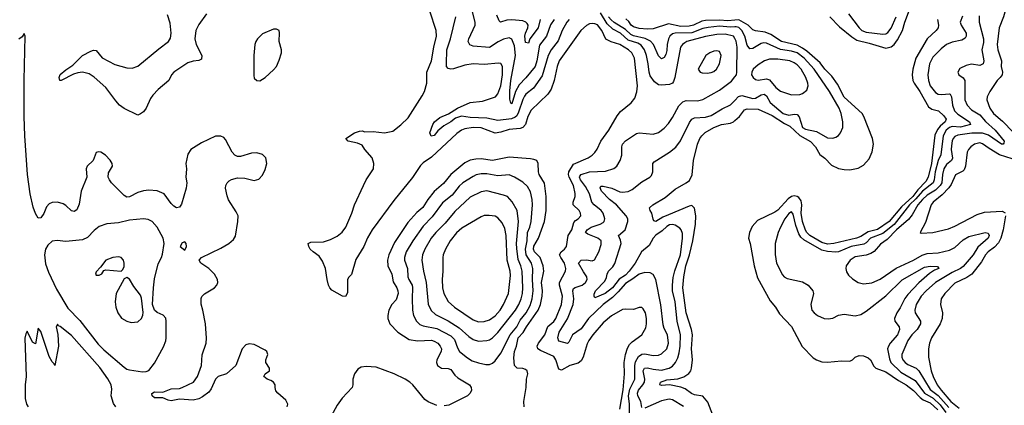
# Model space of a CAD drawing. Header units: inches. Extents: x 1682530 to 1839546, y 640742 to 791647.
# Tile 788 of 923: x 1754837 to 1761946, y 756442 to 759229. Entities that reach past the tile are written whole.
import ezdxf

# ---------------------------------------------------------------- set-up
doc = ezdxf.new("R2010")
doc.units = ezdxf.units.IN
doc.header["$MEASUREMENT"] = 0
doc.layers.add('B7755', color=7, linetype='Continuous')
doc.layers.add('B7765', color=7, linetype='Continuous')

msp = doc.modelspace()

# ---------------------------------------------------------------- linework, layer by layer
at = {"layer": 'B7755', "color": 5}
for points, elevation in [([(1756185.8, 759270), (1756130, 759194.3), (1756109.4, 759150), (1756101.7, 759090), (1756112, 759050), (1756152.3, 758970), (1756150, 758943.7), (1756130, 758934.3), (1756090, 758929.8), (1756050, 758917), (1755950.3, 758850), (1755933.8, 758830), (1755912.6, 758790), (1755836.3, 758723.7), (1755797.9, 758682.1), (1755781.6, 758658.4), (1755750, 758589.8), (1755730, 758562.8), (1755710, 758547.1), (1755690, 758539.6), (1755590, 758585.5), (1755558.5, 758610), (1755530, 758640.9), (1755457.9, 758737.9), (1755374.3, 758814.3), (1755338, 758838), (1755290, 758848.8), (1755256.4, 758843.6), (1755224.3, 758835.7), (1755136.3, 758790), (1755127.1, 758790), (1755121.8, 758810), (1755130, 758832.8), (1755170, 758867), (1755219.7, 758900.3), (1755289.8, 758970), (1755350, 759001.1), (1755370, 759007.7), (1755390, 759006.7), (1755432.7, 758952.7), (1755524, 758904), (1755610, 758880.7), (1755650, 758878.3), (1755690, 758892.3), (1755841.6, 759018.4), (1755910.6, 759070), (1755924.6, 759095.4), (1755931.4, 759130), (1755923, 759203), (1755903.4, 759263.4)], 680), ([(1759170, 756414.3), (1759194, 756554), (1759204.5, 756670), (1759202.1, 756750), (1759211.3, 756808.7), (1759226, 756854), (1759240, 756880), (1759260.2, 756899.8), (1759328.5, 756950), (1759357.4, 757002.6), (1759363.7, 757030), (1759363.2, 757070), (1759354.4, 757110), (1759339.4, 757139.4), (1759330, 757149.7), (1759310, 757149.7), (1759270, 757135.3), (1759210, 757137.6), (1759190, 757133.8), (1759110, 757088.8), (1759050, 757036.8), (1758975.5, 756950), (1758947.2, 756910), (1758933.2, 756886.8), (1758905.1, 756790), (1758890, 756763.2), (1758870, 756746.6), (1758810, 756728.6), (1758750, 756695), (1758730, 756704), (1758707.5, 756770), (1758693.5, 756793.5), (1758597.2, 756837.2), (1758579.3, 756850), (1758573.2, 756870), (1758582.6, 756890), (1758627.6, 756950), (1758649.5, 757010.5), (1758693, 757047), (1758708.7, 757070), (1758748.7, 757170), (1758755.2, 757230), (1758735.1, 757310), (1758734.6, 757330), (1758778.4, 757410), (1758779.7, 757430), (1758769.5, 757470), (1758743.4, 757510), (1758735.6, 757530), (1758745.5, 757550), (1758771.2, 757570), (1758785.6, 757590), (1758798.2, 757670), (1758822.5, 757710), (1758838.2, 757761.8), (1758850, 757777.6), (1758869.8, 757790), (1758887.8, 757810), (1758887.4, 757830), (1758876.2, 757850), (1758834.3, 757890), (1758832.4, 757910), (1758847.2, 757950), (1758848.7, 757971.3), (1758834.9, 758030), (1758804.4, 758090), (1758799.7, 758110), (1758802.1, 758130), (1758835.5, 758184.5), (1758941.1, 758230), (1758970.9, 758249.1), (1758990, 758269.1), (1759007.5, 758292.5), (1759032.7, 758350), (1759090.8, 758429.2), (1759150, 758532.8), (1759175.8, 758564.2), (1759251.5, 758628.5), (1759277.5, 758662.5), (1759293.1, 758706.9), (1759297, 758750), (1759275.4, 758950), (1759256.1, 758990), (1759233, 759010), (1759170, 759049.9), (1759107.3, 759067.3), (1759070, 759088.4), (1759040.9, 759150), (1759010, 759190.5), (1758990, 759199.5), (1758970, 759202), (1758950, 759197.7), (1758930, 759187.4), (1758888.5, 759150), (1758732.7, 758930), (1758717.1, 758890), (1758696.8, 758790), (1758674.1, 758725.9), (1758649.7, 758690.3), (1758530, 758575.7), (1758505, 758530), (1758489, 758471), (1758470.7, 758449.3), (1758450, 758443), (1758370, 758434.4), (1758310, 758415.5), (1758270, 758409.4), (1758170, 758446.6), (1758110, 758449.4), (1758050, 758440.2), (1758025.8, 758430), (1757993, 758407), (1757810, 758233.8), (1757750, 758193.3), (1757730, 758174.5), (1757673, 758087), (1757537.3, 757922.7), (1757381.3, 757710), (1757348.1, 757651.9), (1757322.3, 757590), (1757264.8, 757495.2), (1757233.1, 757386.9), (1757212.7, 757367.3), (1757202.6, 757350), (1757204.4, 757255.6), (1757190, 757227), (1757166.6, 757230), (1757090, 757273.3), (1757076.9, 757290), (1757066.3, 757310), (1757056, 757350), (1757044.7, 757430), (1757024.4, 757484.4), (1756999.4, 757519.4), (1756954.7, 757550), (1756934, 757570), (1756923.5, 757590), (1756920.9, 757610), (1756939.6, 757620.4), (1757030, 757623.8), (1757080.7, 757639.3), (1757130, 757663), (1757165.9, 757694.1), (1757191.7, 757730), (1757235.9, 757830), (1757255, 757890), (1757319.5, 758030), (1757339.3, 758070), (1757390.4, 758150), (1757394.4, 758190), (1757381.1, 758230), (1757328.4, 758290), (1757310, 758321.6), (1757277, 758337), (1757209, 758350), (1757192.7, 758370), (1757255.1, 758410), (1757290, 758423.7), (1757310, 758424.4), (1757330, 758418), (1757390, 758421.5), (1757470, 758410.2), (1757530, 758424), (1757590, 758469.1), (1757641.9, 758518.1), (1757742.9, 758677.1), (1757759.3, 758710), (1757776.1, 758770), (1757775.8, 758850), (1757811, 758930), (1757826.1, 759030), (1757845.2, 759110), (1757843.8, 759150), (1757797.2, 759290)], 680), ([(1758695.4, 759230), (1758670, 759190.8), (1758641, 759110), (1758590, 759043.9), (1758572, 758930), (1758557.7, 758890), (1758492.1, 758807.9), (1758442.8, 758757.2), (1758416.6, 758710), (1758390, 758620.7), (1758384.2, 758624.2), (1758375.1, 758655.1), (1758375, 758715), (1758383.3, 758790), (1758416.7, 758970), (1758410, 759038.9), (1758390, 759088.8), (1758370, 759097.7), (1758330, 759087.9), (1758291.4, 759068.6), (1758230, 759028.1), (1758110, 759036.1), (1758087, 759047), (1758075.7, 759070), (1758079.8, 759090), (1758125.8, 759190), (1758125.8, 759210), (1758106.4, 759286.4)], 640), ([(1758595.9, 759230), (1758580.5, 759170), (1758521.1, 759090), (1758510, 759059.5), (1758490, 759062.7), (1758484.1, 759110), (1758488, 759132), (1758504.9, 759170), (1758508.2, 759190), (1758501.1, 759201.1), (1758491.6, 759211.6), (1758470, 759219.2), (1758390, 759228.5), (1758355.2, 759224.8), (1758309.4, 759210), (1758300.1, 759220.1), (1758281.3, 759261.3)], 620), ([(1760000, 759091.7), (1759990, 759109), (1759930, 759124.7), (1759870, 759121.6), (1759790, 759106.9), (1759654.9, 759070), (1759638.5, 759061.5), (1759622.8, 759050), (1759609.4, 759030), (1759568.2, 758811.8), (1759558.4, 758781.6), (1759549.5, 758770.5), (1759530, 758761.2), (1759470, 758755.9), (1759450, 758758.7), (1759419.5, 758779.5), (1759390, 758821.7), (1759380.9, 758850), (1759375.6, 758910), (1759363.8, 758970), (1759347.6, 759010), (1759324, 759044), (1759299, 759059), (1759230, 759080.6), (1759174.6, 759130), (1759120.4, 759160.4), (1759079.5, 759199.5), (1759030, 759277.5)], 660), ([(1758804.8, 759230), (1758786.8, 759210), (1758753.1, 759150), (1758724.1, 759075.9), (1758674.8, 759010), (1758652.3, 758970), (1758610, 758823.5), (1758546.6, 758733.4), (1758492.4, 758690), (1758483, 758677), (1758469, 758651), (1758439, 758561), (1758425.3, 758534.7), (1758415.2, 758524.8), (1758387, 758513), (1758290, 758500.9), (1758210, 758516.5), (1758090, 758521.2), (1758028, 758532), (1757983.9, 758516.1), (1757950, 758489.4), (1757899.1, 758460.9), (1757855, 758425), (1757830, 758392.7), (1757807.2, 758387.2), (1757799.3, 758410), (1757819.7, 758470), (1757831.3, 758490), (1757870, 758522), (1757932.8, 758547.2), (1757998, 758590), (1758090, 758629.1), (1758179.5, 758640.5), (1758271.5, 758670), (1758290, 758691.6), (1758310.8, 758750), (1758323.2, 758830), (1758322.7, 758890), (1758311.8, 758911.8), (1758295.1, 758915.1), (1758190, 758904.7), (1758110, 758910.5), (1758050, 758900.2), (1757970, 758873.6), (1757950, 758869.9), (1757930, 758875.6), (1757919.8, 758890), (1757917.6, 758910), (1757919.9, 759010), (1757946.9, 759090), (1757985.4, 759250)], 660), ([(1760000, 759177.1), (1759970, 759174.6), (1759890, 759180.6), (1759807.9, 759172.1), (1759770, 759165.3), (1759690, 759133.1), (1759570.1, 759129.9), (1759550, 759125.6), (1759531.2, 759110), (1759520.7, 759090), (1759510.9, 759050), (1759510, 759006), (1759502, 758978), (1759490, 758955.6), (1759470, 758944.5), (1759450, 758967.2), (1759413.1, 759050), (1759392.8, 759072.8), (1759353, 759093), (1759270, 759111.6), (1759250, 759121), (1759210, 759157.1), (1759130, 759207.3), (1759106.8, 759226.8), (1759089.4, 759250)], 640), ([(1760000, 759224.1), (1759950, 759219.6), (1759890, 759224.2), (1759790, 759223), (1759762, 759218), (1759702.4, 759190), (1759670, 759182), (1759610, 759179.9), (1759522.6, 759197.4), (1759410, 759162.3), (1759370, 759159.3), (1759310, 759164.3), (1759270, 759175.7), (1759250.9, 759190), (1759235.1, 759215.1), (1759214.6, 759234.6)], 620), ([(1756767.8, 756430), (1756772.1, 756450), (1756758.6, 756478.6), (1756699.6, 756530), (1756687.3, 756547.2), (1756680.5, 756570), (1756680.5, 756590), (1756669.8, 756609.7), (1756650, 756622), (1756622.7, 756630), (1756599.3, 756650), (1756609.3, 756670), (1756640.9, 756690), (1756639.5, 756710), (1756614.5, 756750), (1756613.6, 756770), (1756628.6, 756810), (1756620.3, 756830), (1756610, 756840.9), (1756530, 756882), (1756494.8, 756885.2), (1756470, 756879.7), (1756444, 756850), (1756398.4, 756730), (1756330, 756668.4), (1756270, 756649.7), (1756250, 756629.7), (1756218.3, 756561.7), (1756202.2, 756537.8), (1756157.7, 756502.3), (1756130, 756488.6), (1756090, 756479.3), (1755990, 756485.8), (1755930, 756475.1), (1755910, 756478), (1755870, 756494.7), (1755810, 756495.8), (1755793.3, 756510), (1755791.9, 756528.1), (1755810, 756538), (1755870, 756536.8), (1755930, 756560.7), (1755990, 756563), (1756010, 756569.6), (1756091, 756609), (1756121.4, 756650), (1756150.7, 756730), (1756154.6, 756805.4), (1756183.1, 756890), (1756186.6, 756926.6), (1756178.4, 757030), (1756160.3, 757130), (1756147.9, 757172.1), (1756146.6, 757213.4), (1756151.9, 757228.1), (1756170, 757248.2), (1756244.2, 757290), (1756259.7, 757310), (1756266.6, 757330), (1756265.4, 757350), (1756242.3, 757390), (1756203.1, 757430), (1756144.7, 757470), (1756133.7, 757490), (1756149.4, 757510.6), (1756290, 757578), (1756346.9, 757610), (1756380.9, 757639.1), (1756395.6, 757664.4), (1756412.8, 757770), (1756413.3, 757810), (1756401, 757841), (1756345.6, 757925.6), (1756335.1, 757955.1), (1756322.5, 758010), (1756324.8, 758030), (1756335.6, 758050), (1756350, 758064.4), (1756366.9, 758073.1), (1756410, 758084.5), (1756462.8, 758082.8), (1756530, 758067.2), (1756563.7, 758076.3), (1756590, 758106), (1756610, 758146), (1756620.5, 758190), (1756615.1, 758230), (1756590, 758254.7), (1756550, 758266.3), (1756510, 758263.5), (1756430, 758240.5), (1756410, 758239.6), (1756390, 758249.6), (1756370, 758271.8), (1756323.8, 758363.8), (1756310, 758378), (1756290, 758386.6), (1756250, 758386.6), (1756150, 758338), (1756073, 758290), (1756050, 758257.2), (1756037.3, 758190), (1756040.7, 758150), (1756037.1, 758090), (1756042.5, 758050), (1756038.6, 758010), (1756005.5, 757894.5), (1755990, 757872.8), (1755970, 757869.7), (1755950, 757880.3), (1755930, 757899.3), (1755879.8, 757970), (1755830, 757990.6), (1755770, 757995.3), (1755730, 757992.5), (1755690, 757980.3), (1755630, 757948), (1755610, 757946), (1755590, 757957.2), (1755500.4, 758050), (1755484, 758070), (1755475.4, 758090), (1755478.9, 758121.1), (1755506.6, 758170), (1755503.7, 758190), (1755490, 758214), (1755455.3, 758250), (1755422, 758270), (1755405.5, 758274.5), (1755390, 758268.7), (1755367.3, 758210), (1755323, 758170), (1755317.1, 758150), (1755322.3, 758090), (1755281.5, 757990), (1755265.5, 757894.5), (1755250, 757855.4), (1755230, 757842.8), (1755210, 757848), (1755170, 757886), (1755150, 757898.5), (1755110, 757909.8), (1755070, 757908.3), (1755050, 757898.3), (1755030, 757876.9), (1755010, 757826.9), (1754990, 757796.4), (1754970, 757793.1), (1754950, 757828.5), (1754934.2, 757874.2), (1754912, 757970), (1754894, 758110), (1754873.2, 758390), (1754868.1, 758530), (1754869.2, 758790.8), (1754877.2, 759110), (1754870, 759128), (1754854.4, 759105.6), (1754830, 759088)], 720), ([(1759240.7, 756370), (1759241.1, 756450), (1759232, 756510), (1759242.8, 756557.2), (1759277.7, 756630), (1759278.4, 756730), (1759284, 756756), (1759305.7, 756794.3), (1759330, 756811.7), (1759350, 756813.8), (1759410, 756801.4), (1759450, 756805.1), (1759470, 756813.7), (1759509, 756850), (1759520.8, 756890), (1759514.5, 756950), (1759490, 756996.3), (1759482.3, 757022.3), (1759467.2, 757167.2), (1759429.8, 757349.8), (1759410, 757387.8), (1759390, 757398.7), (1759350, 757401.3), (1759310, 757389.7), (1759265.2, 757354.8), (1759210, 757321), (1759159.1, 757260.9), (1759118.1, 757221.9), (1759048.7, 757170), (1758944.7, 757070), (1758890, 756994.8), (1758829.5, 756950), (1758802, 756898), (1758791.3, 756888.7), (1758730, 756906.2), (1758721.9, 756930), (1758731.8, 756970), (1758793.1, 757066.9), (1758833.3, 757170), (1758837.3, 757210), (1758829.9, 757270), (1758835.3, 757284.7), (1758847.3, 757292.7), (1758898, 757310), (1758921.2, 757330), (1758933.8, 757350), (1758932.7, 757370), (1758906.7, 757406.7), (1758872, 757470), (1758890, 757490.1), (1758930, 757493), (1758970, 757486.3), (1758987, 757493), (1759018, 757550), (1759035.4, 757604.6), (1759035.3, 757630), (1759012.1, 757650), (1758938.7, 757678.7), (1758923.5, 757690), (1758933.6, 757710), (1758963.1, 757730), (1759029.2, 757750.8), (1759050, 757763.2), (1759057.3, 757770), (1759062.7, 757790), (1759048.8, 757830), (1759034.8, 757850), (1758983.9, 757890), (1758969.2, 757909.2), (1758950.3, 757970), (1758922.2, 758022.2), (1758887.1, 758070), (1758879.6, 758090), (1758882.2, 758097.8), (1758891, 758110), (1758950, 758129.7), (1759066.5, 758133.5), (1759128.1, 758151.9), (1759149, 758171), (1759173.7, 758210), (1759184.2, 758250), (1759185, 758310), (1759189.8, 758330), (1759210, 758352.8), (1759290, 758404.9), (1759308.9, 758411.1), (1759410, 758400.7), (1759450, 758413.6), (1759490, 758444.7), (1759521.3, 758478.7), (1759550, 758521.3), (1759595.1, 758604.9), (1759624.4, 758635.6), (1759650, 758644.3), (1759730, 758642), (1759770, 758650.9), (1759890, 758719.8), (1759975.8, 758784.2), (1760000, 758815.3)], 660), ([(1759330, 756426.6), (1759321.9, 756470), (1759299.9, 756510), (1759297.4, 756530), (1759304.3, 756550), (1759337.4, 756590), (1759348.2, 756610), (1759349.9, 756630), (1759339.3, 756690), (1759348.1, 756710), (1759370, 756712.8), (1759410, 756701.8), (1759470, 756696.2), (1759527.3, 756710), (1759550, 756724.6), (1759572.6, 756750), (1759590, 756785.7), (1759599.5, 756820.5), (1759607, 756870), (1759607.6, 756950), (1759583.3, 757050), (1759569.9, 757189.9), (1759550.3, 757270), (1759549.4, 757310), (1759554.5, 757365.5), (1759566.2, 757413.8), (1759608.6, 757528.6), (1759623.6, 757650), (1759623, 757683), (1759613.3, 757710), (1759602.9, 757722.9), (1759570, 757744.1), (1759550, 757748.2), (1759530, 757745.9), (1759510, 757734.3), (1759476.5, 757703.5), (1759429.9, 757670.1), (1759411, 757650), (1759382.4, 757597.6), (1759327.7, 757550), (1759280.2, 757470), (1759236.6, 757410), (1759210, 757383.3), (1759166.2, 757353.8), (1759117.1, 757290), (1759065.2, 757250), (1758990, 757219.6), (1758983.9, 757230), (1758984.8, 757244.8), (1758995.4, 757270), (1759062.1, 757337.9), (1759075.1, 757364.9), (1759078.4, 757390), (1759087.8, 757410), (1759118.5, 757441.5), (1759133.6, 757466.4), (1759178.9, 757610), (1759175.3, 757635.3), (1759160.4, 757670), (1759209.8, 757710), (1759229, 757770), (1759227.3, 757790), (1759216.5, 757810), (1759145.1, 757890), (1759095.7, 757930), (1759038.4, 757990), (1759027.8, 758012.2), (1759033.4, 758026.6), (1759050, 758026.2), (1759111.4, 758011.4), (1759170, 757984.8), (1759190, 757981), (1759230, 757986), (1759258.8, 758001.2), (1759330, 758056.9), (1759387.6, 758090), (1759397.8, 758102.2), (1759408.4, 758130), (1759407.6, 758190), (1759418, 758202), (1759530, 758271.2), (1759573.8, 758306.2), (1759607.3, 758352.7), (1759673.6, 758486.4), (1759690.8, 758509.2), (1759710, 758520.1), (1759790, 758523.3), (1759830, 758536.2), (1759910, 758584.8), (1759970, 758614.2), (1760000, 758645.5)], 640), ([(1759841.4, 756370), (1759805.3, 756465.3), (1759770, 756507.6), (1759710, 756518.1), (1759688.1, 756528.1), (1759640.8, 756560.8), (1759610, 756571.7), (1759530, 756589.9), (1759470, 756584.2), (1759459.6, 756590), (1759464.7, 756610), (1759510, 756626.4), (1759590, 756633), (1759632.7, 756647.3), (1759669, 756671), (1759683.7, 756690), (1759688.5, 756710), (1759694.7, 756770), (1759687, 756850), (1759694.6, 756950), (1759687.2, 756990), (1759650.4, 757110), (1759624.5, 757290), (1759632.3, 757370), (1759646.7, 757450), (1759674.3, 757530), (1759698.5, 757630), (1759717.4, 757750), (1759719.7, 757810), (1759710, 757867.6), (1759690, 757886), (1759670, 757881.7), (1759520.8, 757819.2), (1759479.6, 757800.4), (1759429.6, 757769.6), (1759416, 757776), (1759410, 757788), (1759401.1, 757830), (1759388.2, 757850), (1759385.1, 757870), (1759409.6, 757890), (1759497.6, 757942.4), (1759570, 758003.6), (1759650, 758048.7), (1759673.3, 758066.7), (1759692.1, 758107.9), (1759701.6, 758210), (1759732.1, 758330), (1759749, 758370), (1759763.5, 758390), (1759786.9, 758413.1), (1759850, 758450.1), (1759905.1, 758470), (1759970, 758480.1), (1759990, 758491.4), (1760000, 758500.3)], 620), ([(1758479.3, 756430), (1758477.7, 756470), (1758495, 756570), (1758495.8, 756630), (1758506.8, 756670), (1758502, 756690), (1758490, 756701), (1758470, 756706.8), (1758430, 756709), (1758410, 756729.7), (1758405.2, 756785.2), (1758408.8, 756830), (1758424, 756870), (1758436.7, 756930), (1758472.5, 756967.5), (1758495.1, 757010), (1758580.3, 757130), (1758596.6, 757170), (1758610.6, 757230), (1758611.9, 757270), (1758603.9, 757330), (1758620.5, 757410), (1758615.7, 757450), (1758594.5, 757510), (1758555, 757550), (1758545.9, 757570), (1758549.3, 757590.7), (1758583.9, 757650), (1758626.7, 757770), (1758637.1, 757850), (1758637.8, 757950), (1758626.8, 758046.8), (1758587.9, 758110), (1758583.1, 758130), (1758581.2, 758190), (1758570, 758209.7), (1758550, 758219.3), (1758524, 758224), (1758370, 758236), (1758250, 758211), (1758170, 758221.9), (1758130, 758221.4), (1758090, 758213.4), (1758050, 758193.9), (1757950.9, 758110), (1757896.3, 758043.7), (1757830, 757987.6), (1757784.1, 757930), (1757748.3, 757871.7), (1757704.5, 757835.5), (1757638.3, 757761.7), (1757542.6, 757617.4), (1757501.4, 757530), (1757493.1, 757490), (1757493.9, 757450), (1757523.1, 757390), (1757533.9, 757333.9), (1757559.5, 757290), (1757567.2, 757270), (1757568.4, 757250), (1757555.5, 757204.5), (1757524.5, 757170), (1757501.6, 757130), (1757494.5, 757090), (1757496, 757070), (1757510.2, 757030), (1757568.3, 756970), (1757650, 756917.7), (1757710, 756907.3), (1757810, 756913.4), (1757830, 756906.4), (1757855.2, 756890), (1757872.8, 756870), (1757881.5, 756850), (1757881.1, 756830), (1757848.2, 756770), (1757846.2, 756750), (1757854, 756730), (1757882, 756710), (1757930, 756707.1), (1757950, 756699.5), (1757979.7, 756659.7), (1758000.4, 756640.4), (1758083.7, 756590), (1758096.9, 756570), (1758098, 756550), (1758090, 756528.4), (1758070, 756509), (1757936.4, 756443.6), (1757902.5, 756437.5)], 720), ([(1755529.8, 756430), (1755514.1, 756454.1), (1755496.5, 756510), (1755502.7, 756557.3), (1755497.4, 756590), (1755473.6, 756633.6), (1755414.7, 756714.7), (1755210, 756945.7), (1755130, 757012.3), (1755116.5, 757016.5), (1755110, 757028), (1755101, 757010), (1755112.8, 756952.8), (1755115.8, 756870), (1755090, 756728.7), (1755083.1, 756743.1), (1755070, 756755.3), (1755050, 756795.3), (1754990, 756975.3), (1754970, 756998), (1754950, 756886), (1754930, 756898), (1754890, 756978), (1754880.7, 756959.3), (1754873.7, 756926.3), (1754882.3, 756650), (1754876.9, 756590), (1754877, 756490), (1754886, 756450), (1754898.5, 756430)], 740), ([(1757850, 756439.5), (1757787.2, 756467.2), (1757762.8, 756482.8), (1757675.8, 756590), (1757653.4, 756610), (1757620.3, 756630), (1757540.4, 756670), (1757410, 756717.2), (1757337.8, 756722.2), (1757303.4, 756716.6), (1757278.2, 756701.8), (1757254.3, 756670), (1757241.1, 756630), (1757243.1, 756590), (1757236.5, 756570), (1757165.9, 756494.1), (1757130, 756442.7), (1757030, 756262.7)], 720), ([(1759630, 756433.7), (1759550, 756480.2), (1759526.6, 756486.6), (1759470, 756473.8), (1759350, 756420.3)], 640)]:
    msp.add_lwpolyline(points, dxfattribs=dict(at, elevation=elevation))
for points, elevation in [([(1756690, 759160.5), (1756670, 759159.7), (1756590, 759127.4), (1756552.7, 759090), (1756540.7, 759070), (1756534.4, 759050), (1756526.9, 758970), (1756526.2, 758826.2), (1756530, 758806), (1756548.1, 758788.1), (1756570, 758787.7), (1756610, 758810.6), (1756670, 758866), (1756690, 758890.6), (1756710, 758934.8), (1756726, 758990), (1756727.3, 759010), (1756710.8, 759070.8), (1756713.8, 759133.8), (1756709.4, 759150)], 720), ([(1759870, 759004.2), (1759850, 759000.3), (1759820.5, 758990), (1759790.4, 758970), (1759736.3, 758870), (1759750.4, 758850.4), (1759765.4, 758845.4), (1759802, 758842), (1759830, 758845.8), (1759850, 758854.4), (1759868.5, 758870), (1759890, 758908.5), (1759901.1, 758970), (1759890, 758998.3)], 680), ([(1758170, 758114.3), (1758133.9, 758106.1), (1758110, 758095.2), (1758037.5, 758050), (1758010, 758024.8), (1757959.9, 757960.1), (1757890, 757905), (1757816.3, 757803.7), (1757750, 757735.9), (1757674.5, 757630), (1757626.3, 757550), (1757614.5, 757510), (1757616.4, 757490), (1757636, 757430), (1757640.4, 757370), (1757646.5, 757350), (1757670.4, 757310.4), (1757673.8, 757293.8), (1757670.1, 757210.1), (1757672.7, 757130), (1757680.5, 757090), (1757702, 757050), (1757726.6, 757026.6), (1757750, 757015.1), (1757850, 756996.8), (1757950, 756944.3), (1757976.4, 756916.4), (1757997, 756857), (1758013.2, 756830), (1758070, 756783.9), (1758103.9, 756763.9), (1758150, 756747.5), (1758203.5, 756736.5), (1758230, 756737.7), (1758250, 756745.7), (1758270, 756764.2), (1758310, 756818), (1758379.1, 756950), (1758425.3, 757010), (1758450, 757057.2), (1758494.5, 757110), (1758522.3, 757162.3), (1758537.6, 757210), (1758544.8, 757270), (1758539.8, 757350), (1758542.8, 757430), (1758532.6, 757470), (1758494.1, 757530), (1758489.9, 757570), (1758500.6, 757630), (1758504, 757690), (1758521.3, 757730), (1758529.5, 757770), (1758539.4, 757890), (1758538, 757930), (1758525.6, 757985.6), (1758502.8, 758022.8), (1758470, 758054.6), (1758410, 758089.8), (1758370, 758106.3), (1758290, 758100.5), (1758210, 758114.2)], 740), ([(1758210, 757991.9), (1758170, 757984.7), (1758090, 757947), (1757978.5, 757841.5), (1757910, 757758.3), (1757841.4, 757690), (1757808.2, 757650), (1757761.6, 757570), (1757746.3, 757530), (1757740.9, 757490), (1757751.6, 757410), (1757771.3, 757330), (1757786.9, 757173.1), (1757806.9, 757126.9), (1757838.8, 757098.8), (1757930, 757052.2), (1758010, 757002.1), (1758079.1, 756939.1), (1758110, 756918), (1758150, 756906.2), (1758210, 756909.4), (1758230, 756915.9), (1758250, 756929.3), (1758290, 756966.7), (1758417.6, 757130), (1758440.7, 757170), (1758457, 757210), (1758467.5, 757250), (1758469.5, 757290), (1758466.1, 757410), (1758456.4, 757450), (1758436.3, 757496.3), (1758425.8, 757574.2), (1758425.1, 757610), (1758439.2, 757770), (1758428.3, 757850), (1758393.2, 757913.2), (1758358.9, 757950), (1758330, 757961.4)], 760), ([(1755730, 757788.7), (1755630, 757780.8), (1755550, 757760.4), (1755466.6, 757753.4), (1755410, 757733), (1755374.9, 757705.1), (1755326.3, 757653.7), (1755290, 757637.4), (1755170, 757625.8), (1755107.7, 757632.3), (1755070, 757627.4), (1755040.4, 757599.6), (1755022, 757570), (1755015.2, 757530), (1755023.4, 757463.4), (1755044.3, 757404.3), (1755101.4, 757281.4), (1755184.6, 757144.6), (1755270, 757053.8), (1755403.7, 756883.7), (1755443.6, 756843.6), (1755590, 756717.6), (1755610, 756703.6), (1755630, 756698.3), (1755723.5, 756683.5), (1755750, 756685.2), (1755770, 756694.3), (1755810, 756746.3), (1755875.8, 756864.1), (1755891.5, 756908.5), (1755894.4, 756930), (1755895.2, 757050), (1755891.3, 757071.3), (1755873.5, 757093.5), (1755830, 757112.5), (1755810, 757128.7), (1755795.5, 757170), (1755801.7, 757290), (1755810, 757355.5), (1755835.9, 757464.1), (1755860.5, 757510), (1755867.2, 757532.8), (1755879.8, 757610), (1755872.8, 757650), (1755829.7, 757730), (1755793.3, 757770), (1755764, 757784)], 740), ([(1758225.5, 757814.5), (1758190, 757812.3), (1758170, 757804.7), (1758030, 757721.2), (1757990, 757687.9), (1757946.2, 757630), (1757910.2, 757570), (1757895.2, 757530), (1757892.6, 757510), (1757892.1, 757410), (1757886.5, 757350), (1757890.1, 757290), (1757899.8, 757250), (1757930, 757191.6), (1757975.8, 757150), (1758110, 757058.7), (1758150, 757045.9), (1758190, 757046.7), (1758230, 757060.1), (1758270, 757088.2), (1758305.6, 757130), (1758329.2, 757170), (1758365.6, 757250), (1758380.4, 757379.6), (1758379, 757410), (1758357.3, 757490), (1758350.4, 757670), (1758340.4, 757720.4), (1758319.5, 757759.5), (1758290, 757796.1), (1758270, 757807.7)], 780), ([(1756030, 757622), (1756010, 757615.1), (1755994.8, 757590), (1756030, 757562), (1756041.2, 757590), (1756039, 757610)], 740), ([(1755550, 757514), (1755510, 757509.5), (1755458.8, 757490), (1755421, 757439), (1755390, 757406), (1755384.7, 757390), (1755390, 757382), (1755410, 757382), (1755430, 757392), (1755444.7, 757415.3), (1755459, 757421), (1755570, 757410.8), (1755580.2, 757419.8), (1755590, 757442), (1755591.3, 757470), (1755586.6, 757490), (1755570, 757509.3)], 760), ([(1755610, 757365.2), (1755590, 757355.3), (1755534, 757250), (1755524.9, 757190), (1755530.3, 757150.3), (1755546, 757110), (1755572.3, 757072.3), (1755610, 757050.7), (1755641.1, 757041.1), (1755690, 757044.9), (1755716, 757070), (1755726.2, 757093.8), (1755728.1, 757111.9), (1755716.6, 757216.6), (1755710, 757237), (1755659.8, 757299.8), (1755630, 757352.7)], 760)]:
    msp.add_lwpolyline(points, close=True, dxfattribs=dict(at, elevation=elevation))
at = {"layer": 'B7765', "color": 5}
for points, elevation in [([(1760685.8, 759250), (1760757.5, 759177.5), (1760844.7, 759104.7), (1760880.7, 759080.7), (1760970, 759058.9), (1761090, 759021.9), (1761130, 759031.7), (1761151.2, 759048.8), (1761176.4, 759083.6), (1761210.6, 759149.4), (1761228.5, 759210), (1761282.3, 759350)], 620), ([(1761973.8, 759370), (1761939.8, 759250), (1761910.2, 759170), (1761896, 759050), (1761900.3, 759010), (1761926.6, 758930), (1761924.6, 758890), (1761933.7, 758850), (1761931.7, 758830), (1761917.6, 758810), (1761894.4, 758790), (1761842.4, 758710), (1761821.6, 758670), (1761821, 758650), (1761841, 758590), (1761867.4, 758550), (1761934.1, 758494.1), (1762010, 758415.1)], 680), ([(1761644.9, 759255.1), (1761628, 759210), (1761634.7, 759190), (1761670.1, 759130), (1761672.2, 759110), (1761664.6, 759095.4), (1761638.6, 759081.4), (1761570, 759065.3), (1761530, 759049.9), (1761490, 759018.6), (1761430, 758957.3), (1761407, 758910), (1761394.3, 758830), (1761398, 758790), (1761411.6, 758750), (1761450, 758702.7), (1761469.6, 758689.6), (1761492.6, 758687.4), (1761550, 758693.1), (1761555.2, 758690), (1761566, 758670), (1761573, 758610), (1761585.9, 758570), (1761610, 758545), (1761694.4, 758490), (1761703.1, 758470), (1761630, 758452.1), (1761570, 758457.2), (1761550, 758449.2), (1761526.3, 758430), (1761504.5, 758390), (1761487.4, 758252.6), (1761468.8, 758210), (1761447.4, 758130), (1761440.5, 758070), (1761432.4, 758050), (1761354.7, 757990), (1761307.2, 757932.8), (1761261.4, 757890), (1761151.7, 757748.3), (1761070, 757684.3), (1760979.1, 757650), (1760950, 757616.7), (1760933.2, 757606.8), (1760840.7, 757590), (1760750, 757552), (1760730, 757548), (1760670, 757552.8), (1760630, 757562.6), (1760498.5, 757638.5), (1760477.5, 757657.5), (1760461.9, 757682), (1760441, 757741), (1760422.8, 757822.8), (1760410, 757838.9), (1760390, 757828.8), (1760361.3, 757790), (1760330.2, 757730), (1760313.6, 757690), (1760292.6, 757610), (1760292.5, 757532.5), (1760302.6, 757470), (1760345.3, 757385.3), (1760358, 757370), (1760377.7, 757357.7), (1760490, 757334.6), (1760530.4, 757310), (1760563.8, 757270), (1760568.4, 757250), (1760548.9, 757170), (1760557.6, 757130), (1760572.7, 757110), (1760597.3, 757090), (1760646, 757070), (1760673.4, 757066.6), (1760707.8, 757072.2), (1760750, 757092.7), (1760790, 757101.3), (1760870, 757088.9), (1760910, 757097.2), (1760950, 757121.3), (1761090, 757233.9), (1761210, 757349), (1761370, 757438.9), (1761410, 757448.4), (1761464.1, 757444.1), (1761474, 757430), (1761441.5, 757418.5), (1761405.1, 757394.9), (1761330, 757326.7), (1761250, 757243.6), (1761227.4, 757212.6), (1761193.7, 757146.3), (1761169.6, 757110), (1761154.6, 757070), (1761155.2, 757050), (1761188.1, 757010), (1761190.7, 756990), (1761174.8, 756950), (1761122.4, 756890), (1761109.5, 756870), (1761103.7, 756850), (1761116.5, 756776.5), (1761128.2, 756750), (1761200.2, 756680.2), (1761302.1, 756622.1), (1761369.2, 756530), (1761433.3, 756493.3), (1761484.4, 756444.4), (1761524.7, 756390)], 640), ([(1761764.6, 759255.4), (1761765.9, 759210), (1761796.3, 759090), (1761796.4, 759063.6), (1761785, 759010), (1761798.1, 758930), (1761793.7, 758910), (1761770, 758896.5), (1761710, 758906.8), (1761670, 758898.2), (1761625.2, 758874.8), (1761610.3, 758850), (1761617.6, 758830), (1761648.6, 758808.6), (1761662, 758790), (1761660.9, 758650), (1761678.9, 758610), (1761710, 758576.4), (1761770, 758540.7), (1761810, 758492.7), (1761879.6, 758430), (1761945, 758350), (1761944.2, 758335.8), (1761939.1, 758330), (1761926.2, 758330), (1761833.3, 758393.3), (1761790, 758408.6), (1761711.7, 758408.3), (1761610, 758392.8), (1761590, 758383.4), (1761577.5, 758370), (1761570, 758352.8), (1761564, 758316), (1761562.1, 758290), (1761572, 758228), (1761565.2, 758210), (1761530, 758183), (1761510.5, 758150), (1761499.1, 758110), (1761495.2, 758050), (1761483.9, 758030), (1761450, 757996.2), (1761390, 757959.6), (1761356.6, 757930), (1761321.5, 757890), (1761281.1, 757818.9), (1761254.8, 757785.2), (1761168.2, 757710), (1761100.1, 757639.9), (1761052.9, 757607.1), (1761006.3, 757553.7), (1760982.1, 757537.9), (1760950, 757526.6), (1760870, 757514.3), (1760833.2, 757490), (1760804.7, 757450), (1760801.2, 757430), (1760805.9, 757405.9), (1760821.8, 757381.8), (1760850, 757355.3), (1760890, 757328.9), (1760930, 757320.3), (1760990, 757328), (1761050, 757352.3), (1761166.4, 757433.6), (1761290, 757489.5), (1761352.4, 757527.6), (1761390, 757539.1), (1761470, 757544.6), (1761550, 757563.6), (1761590, 757581.9), (1761650, 757637.6), (1761690, 757660.7), (1761808.7, 757690), (1761830, 757684.9), (1761836.5, 757670), (1761831, 757650), (1761756.4, 757583.6), (1761721.9, 757530), (1761650, 757444.6), (1761630.3, 757429.7), (1761570, 757400.3), (1761450.2, 757330), (1761381.3, 757270), (1761346.6, 757230), (1761310.9, 757170), (1761300.1, 757130), (1761301.7, 757110), (1761341.6, 757050), (1761340.8, 757030), (1761318, 756990), (1761279.1, 756950), (1761249.6, 756910), (1761207.5, 756810), (1761207, 756790), (1761214.8, 756770), (1761231.6, 756750), (1761250, 756735.8), (1761310, 756709.6), (1761330, 756691.9), (1761410, 756556.9), (1761470, 756512.6), (1761546.5, 756426.5)], 660), ([(1760821, 759270), (1760898, 759170), (1760918.6, 759150), (1760950, 759139.5), (1761070, 759123.1), (1761090, 759125.9), (1761105.1, 759134.9), (1761130, 759167.3), (1761166.1, 759250)], 640), ([(1760000, 758500.3), (1760033.4, 758530), (1760070, 758577.3), (1760090, 758584.6), (1760170, 758582.1), (1760270, 758536.4), (1760358.3, 758478.3), (1760397.8, 758457.8), (1760470, 758391.2), (1760547.5, 758347.5), (1760584, 758310), (1760614.3, 758254.3), (1760650, 758228.5), (1760697.8, 758177.8), (1760750, 758153.4), (1760790, 758145.2), (1760830, 758144), (1760890, 758156.5), (1760930, 758178.3), (1760970, 758222.4), (1760992.5, 758272.5), (1761001.7, 758330), (1760995.6, 758370), (1760931.2, 758530), (1760918.9, 758550), (1760790, 758669.2), (1760742.5, 758762.5), (1760700.5, 758820.5), (1760650.6, 758870), (1760616.2, 758916.2), (1760521.1, 759001.1), (1760490, 759023.4), (1760450, 759043.5), (1760338.2, 759070), (1760260.4, 759120.4), (1760218.9, 759138.9), (1760150, 759147.4), (1760130, 759155.8), (1760096.2, 759190), (1760030, 759226.9), (1760000, 759224.1)], 620), ([(1761463.5, 759230), (1761470.2, 759190), (1761467.9, 759170), (1761453.4, 759150), (1761389.2, 759090.7), (1761308.6, 758951.4), (1761286.7, 758870), (1761281.1, 758830), (1761285.9, 758790), (1761295.7, 758770), (1761337.4, 758710), (1761398, 758598), (1761422.3, 758582.3), (1761471.3, 758570), (1761510, 758534), (1761526.8, 758510), (1761519.6, 758490), (1761482.2, 758457.8), (1761464.6, 758435.4), (1761445.7, 758394.3), (1761421.7, 758190), (1761396.2, 758090), (1761380.2, 758059.8), (1761321.6, 757998.4), (1761286.1, 757950), (1761204.6, 757875.4), (1761115.2, 757770), (1761030, 757713.3), (1760963.6, 757696.4), (1760910, 757660.9), (1760878.3, 757650), (1760715.3, 757610), (1760670, 757607.3), (1760630, 757619), (1760542.5, 757670), (1760520.1, 757690), (1760510, 757707.6), (1760488.9, 757770), (1760478.6, 757830), (1760484.1, 757890), (1760479.9, 757919.9), (1760463, 757943), (1760450, 757951.4), (1760430, 757955.6), (1760409.7, 757950.3), (1760386.3, 757933.7), (1760310, 757851.3), (1760290, 757836.5), (1760163.2, 757776.8), (1760125, 757735), (1760105.6, 757690), (1760100.2, 757650), (1760112.4, 757610), (1760139.1, 757450), (1760163.6, 757363.6), (1760255.8, 757195.8), (1760294.9, 757150), (1760323.7, 757103.7), (1760410, 757010.3), (1760487.7, 756867.7), (1760565.1, 756785.1), (1760590.4, 756770), (1760630, 756756.8), (1760670, 756754.4), (1760770, 756762.3), (1760830, 756759.7), (1760850, 756771.2), (1760869.5, 756790.5), (1760898.3, 756801.7), (1760930, 756800.1), (1760964.6, 756784.6), (1760981.1, 756770), (1761004, 756724), (1761018.3, 756710), (1761090, 756684.2), (1761181.6, 756621.6), (1761237, 756590), (1761290, 756549.2), (1761337.8, 756497.8), (1761361.5, 756481.5), (1761410, 756460.1), (1761467, 756410)], 620), ([(1760000, 758645.5), (1760026.7, 758673.3), (1760050, 758681.6), (1760130, 758658.4), (1760150, 758660.8), (1760190, 758684.4), (1760211.3, 758691.3), (1760230, 758677.5), (1760255, 758630), (1760348.6, 758550), (1760390, 758539.1), (1760430, 758545.9), (1760450, 758544.4), (1760465.4, 758525.4), (1760488.6, 758450), (1760510, 758436.4), (1760590, 758420.6), (1760670, 758374.5), (1760707.9, 758372.1), (1760730, 758379), (1760750, 758391.8), (1760764.8, 758410), (1760780.2, 758450), (1760780.8, 758490), (1760769.3, 758550), (1760753.1, 758590), (1760685.2, 758710), (1760574, 758870), (1760502.1, 758950), (1760450, 758988.1), (1760410, 759000.9), (1760330, 759013.4), (1760230, 759059.9), (1760210, 759061.1), (1760190, 759055.4), (1760130, 759019.3), (1760110, 759016.8), (1760090, 759043.9), (1760072.7, 759110), (1760050.6, 759150), (1760030, 759172), (1760010, 759177.9), (1760000, 759177.1)], 640), ([(1760000, 758815.3), (1760011.5, 758830), (1760015.1, 758850), (1760017.5, 759030), (1760010, 759074.3), (1760000, 759091.7)], 660), ([(1762002.5, 758222.5), (1761912.4, 758252.4), (1761837.1, 758297.1), (1761790, 758331.8), (1761770, 758337.9), (1761732.2, 758330), (1761704.7, 758310), (1761687.5, 758290), (1761678.5, 758270), (1761666.9, 758170), (1761656, 758144), (1761646.2, 758133.8), (1761593.2, 758106.8), (1761561.6, 758038.4), (1761545.6, 758014.4), (1761498.1, 757962), (1761433.7, 757910), (1761418.6, 757890), (1761376.4, 757763.6), (1761338, 757690), (1761346.2, 757686.2), (1761430, 757691.5), (1761543.1, 757716.9), (1761590, 757736.5), (1761750, 757820.2), (1761802.4, 757837.6), (1761930, 757844.7), (1761951.5, 757831.5)], 680), ([(1761955.5, 757810), (1761937.8, 757710), (1761921.3, 757650), (1761904.2, 757615.8), (1761875.8, 757584.2), (1761830.1, 757550), (1761811.4, 757530), (1761782, 757478), (1761711.8, 757390), (1761675.8, 757364.2), (1761590, 757324.3), (1761517.4, 757250), (1761491.7, 757210), (1761485.6, 757170), (1761500.2, 757110), (1761497.7, 757070), (1761482.5, 757030), (1761421.6, 756930), (1761407.1, 756890), (1761400.2, 756850), (1761399.7, 756790), (1761419.1, 756690), (1761432.3, 756650), (1761460.7, 756590), (1761490.9, 756550), (1761560.1, 756470), (1761620.2, 756420.2)], 680)]:
    msp.add_lwpolyline(points, dxfattribs=dict(at, elevation=elevation))
at = {"layer": 'B7765', "color": 5, "elevation": 660}
msp.add_lwpolyline([(1760250, 758942.9), (1760214.4, 758930), (1760170, 758903.1), (1760133.4, 758870), (1760122.4, 758850), (1760120.5, 758830), (1760133, 758810), (1760150, 758796.4), (1760170, 758790.3), (1760230, 758800.1), (1760250, 758793.7), (1760297.6, 758737.6), (1760330, 758711.8), (1760410, 758686.5), (1760470, 758687.9), (1760490, 758694.4), (1760520.4, 758719.6), (1760529.8, 758750), (1760527.2, 758770), (1760512.5, 758810), (1760479.9, 758870), (1760450, 758903.4), (1760430, 758917.8), (1760397, 758930), (1760310, 758942.8)], close=True, dxfattribs=at)

doc.saveas('drawing.dxf')
